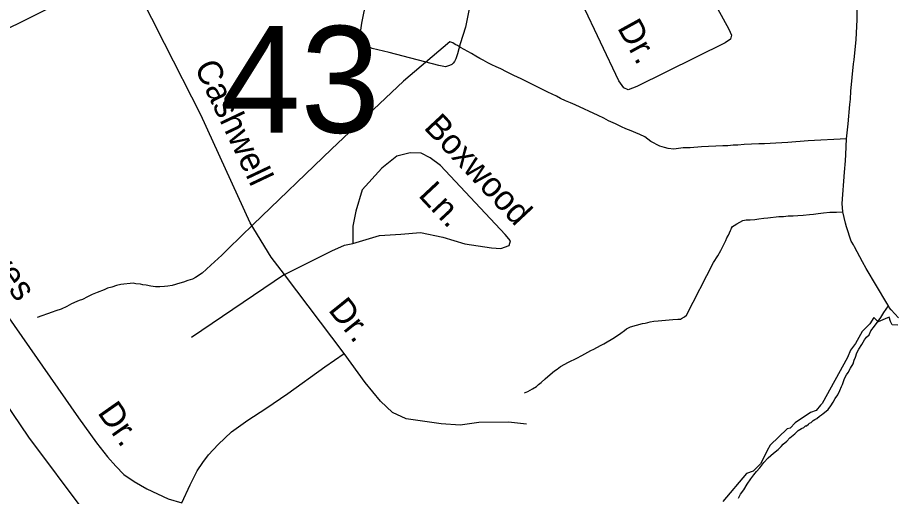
# Model space of a CAD drawing. Extents: x 2206922 to 2357709, y 510027 to 673830.
# Drawn here: x 2313861 to 2317222, y 590828 to 592670 of the extents above; entities that cross this region are included whole.
import ezdxf

# ---------------------------------------------------------------- set-up
doc = ezdxf.new("R2010")
doc.units = 0
for name, color, linetype in [('Exist Boundary Political City Limit New', 7, 'Continuous'), ('Exist Hydrographic Misc Water Feature', 7, 'Continuous'), ('Exist Road Non-System Type 51', 7, 'Continuous'), ('Exist Road Non-System Type 51 Label', 7, 'Continuous'), ('Exist Road Secondary Structure Standard Bridge Number Label', 7, 'Continuous'), ('Exist Road Secondary Type 51 Undivided 4 Lane Attributed', 7, 'Continuous'), ('Map Preparation Boundary City Limit Buffer Line', 7, 'Continuous')]:
    doc.layers.add(name, color=color, linetype=linetype)

msp = doc.modelspace()

# ---------------------------------------------------------------- linework, layer by layer
at = {"layer": 'Exist Boundary Political City Limit New'}
msp.add_lwpolyline([(2317242.5, 591487.4), (2317220.8, 591489.1), (2317213.5, 591501.4), (2317209.2, 591518.6), (2317193.2, 591511.9), (2317166.5, 591499.9), (2317149.8, 591516.5), (2317135, 591492.4), (2317105.2, 591462.6), (2317079.8, 591416.9), (2317060.8, 591391.2), (2317049.2, 591362.4), (2316951, 591186.6), (2316945, 591179.6), (2316927.8, 591158.9), (2316907, 591151.8), (2316848, 591112.2), (2316829, 591091.4), (2316817, 591088.4), (2316752, 591025.4), (2316740, 591005), (2316720.8, 590965.5), (2316714, 590953.8), (2316685.8, 590925.9), (2316661, 590917), (2316569.5, 590809)], dxfattribs=at)
at = {"layer": 'Exist Hydrographic Misc Water Feature'}
for points in [[(2317045.1, 592203.4), (2317051, 592261.7), (2317058.2, 592335.6), (2317059.8, 592355.7), (2317061.3, 592387.5), (2317072.3, 592491.7), (2317074, 592507.6), (2317081.6, 592585.6), (2317086.1, 592661.9), (2317086.1, 592691.6), (2317085.5, 592709.5), (2317080.7, 592777.5), (2317080.7, 592795.8), (2317076, 592851.6), (2317073.4, 592927.5), (2317073.2, 592941.3), (2317071.3, 592955.4), (2317068.7, 593021.4), (2317068, 593031.3), (2317071.3, 593165)], [(2317045.1, 592203.4), (2316897.2, 592196.1), (2316819.5, 592189.1), (2316773.8, 592186.7), (2316729.5, 592184), (2316707.8, 592184), (2316651.8, 592181.5), (2316628, 592179), (2316609.7, 592178.9), (2316589.6, 592176.6), (2316569.8, 592176.4), (2316487.9, 592173.3), (2316443.9, 592169), (2316434.2, 592168.8), (2316429.9, 592169), (2316424, 592168.7), (2316418, 592168.8), (2316381.9, 592164.5), (2316360.2, 592166.2), (2316345.8, 592169.9), (2316328.2, 592175.9), (2316293.8, 592193.6), (2316270, 592211), (2316251.5, 592221), (2316235.5, 592226.7), (2316217.3, 592234.7), (2316197.4, 592242.2), (2316181.2, 592250.3), (2316157.2, 592262), (2316131.2, 592273.6), (2316112.7, 592283.3), (2316090.6, 592293.1), (2316002.6, 592334.4), (2315984.3, 592342), (2315966.1, 592349.9), (2315946, 592359.5), (2315930.4, 592367.5), (2315913.8, 592375.3), (2315898.2, 592382.9), (2315823.6, 592420.1), (2315795.7, 592434), (2315767.4, 592447.6), (2315739.5, 592461.1), (2315717.2, 592473), (2315698.9, 592481), (2315682.9, 592488.7), (2315666.7, 592496.5), (2315648.9, 592506.4), (2315636.6, 592512.3), (2315620.8, 592522), (2315604.6, 592531.7), (2315590.6, 592539.5), (2315576.5, 592547.3), (2315562.1, 592555.2), (2315550.2, 592563), (2315542.4, 592567), (2315532.4, 592573), (2315521.9, 592577), (2315343.8, 592425), (2315066.5, 592164.2), (2314765.9, 591874.9), (2314671, 591782.1), (2314645.3, 591756), (2314603.7, 591717.6), (2314570.1, 591687), (2314544.7, 591671), (2314532.6, 591664.7), (2314514.5, 591658.5), (2314498.5, 591652.4), (2314484.8, 591648.4), (2314454.9, 591639.9), (2314438.7, 591637.4), (2314424.7, 591635.5), (2314406.9, 591635.3), (2314390.7, 591635.3), (2314373, 591636.8), (2314354.6, 591640.8), (2314342.7, 591642.6), (2314332.8, 591644.5), (2314314.8, 591646.4), (2314305, 591648.3), (2314257, 591643.7), (2314241, 591639.6), (2314222.9, 591633.4), (2314206.9, 591629.3), (2314193.2, 591622.9), (2314167.2, 591612.6), (2314147.3, 591604.7), (2314129.2, 591596.4), (2314109.8, 591586), (2314097.4, 591582.1), (2314088, 591577.9), (2314067.9, 591569.6), (2314050.1, 591559.7), (2314027.9, 591549.2), (2314008, 591542.9), (2313994.3, 591536.8), (2313936.5, 591516.4)], [(2317030.3, 591923.3), (2317028.1, 591955.3), (2317037.1, 592075.6), (2317040.6, 592119.3), (2317042, 592143.5), (2317045.1, 592203.4)], [(2315808.6, 591226.5), (2315820.7, 591232.8), (2315838.5, 591243), (2315854.3, 591251.2), (2315862.5, 591259.3), (2315871.8, 591267.2), (2315887.8, 591281.4), (2315915.2, 591305.7), (2315923.4, 591311.8), (2315933.5, 591318), (2315947, 591328.1), (2315977.4, 591344.6), (2316008.9, 591360.9), (2316028.8, 591370.9), (2316062.7, 591389.4), (2316074.8, 591395.6), (2316086.2, 591401.6), (2316102, 591409.8), (2316112.5, 591415.9), (2316153.9, 591440.1), (2316177.9, 591456.4), (2316191.8, 591466.8), (2316199.8, 591472.9), (2316207.6, 591476.6), (2316215.6, 591481.1), (2316261.4, 591493.2), (2316271.4, 591495.4), (2316281.3, 591497.6), (2316291.3, 591499.7), (2316305.2, 591502.1), (2316321.4, 591504.1), (2316377.4, 591508.7), (2316397.3, 591510.9), (2316401.2, 591510.8), (2316407.6, 591511), (2316410.8, 591512.9), (2316422.9, 591519.2), (2316430.7, 591525.3), (2316534.7, 591728.3), (2316550.5, 591754.3), (2316562.4, 591774.4), (2316581.9, 591812.8), (2316585.8, 591822.8), (2316591.7, 591832.9), (2316599.3, 591850.8), (2316601.5, 591856.9), (2316603, 591860.7), (2316607.5, 591867), (2316613.2, 591871), (2316623.3, 591877.2), (2316634.8, 591883.1), (2316646.9, 591889.5), (2316659.2, 591891.7), (2316675, 591891.7), (2316692.8, 591893.9), (2316708.8, 591895.9), (2316727, 591898.1), (2316742.6, 591900.6), (2316785.1, 591904.7), (2316802.5, 591904.9), (2316820.7, 591907.1), (2316840.2, 591907.3), (2316858.5, 591909.5), (2316878.6, 591909.7), (2316902.8, 591912.2), (2316918.3, 591914.3), (2316936.6, 591916.4), (2316956.5, 591918.7), (2316980.3, 591921.2), (2317006.3, 591921.3), (2317030.3, 591923.3)], [(2317206, 591561.5), (2317200.1, 591571.4), (2317120.7, 591704.6), (2317106.8, 591730.6), (2317075.8, 591788), (2317071.7, 591795.9), (2317065.8, 591806.1), (2317063.3, 591810.1), (2317045.1, 591865.6), (2317041, 591879.6), (2317030.3, 591923.3)], [(2316630.3, 590821.7), (2316638, 590838), (2316650.1, 590854), (2316663.5, 590875.9), (2316677.6, 590896.1), (2316689.5, 590912.2), (2316699.4, 590924.5), (2316711.5, 590938.5), (2316727, 590958.8), (2316744.5, 590976.9), (2316764.6, 590995), (2316782.2, 591009.3), (2316794.5, 591021.3), (2316802.1, 591029.5), (2316816, 591041.6), (2316827.9, 591053.6), (2316846, 591069.9), (2316859.3, 591082.1), (2316865.7, 591086), (2316871.8, 591090.4), (2316881.4, 591094.2), (2316887.2, 591100.6), (2316891.3, 591100.4), (2316899.1, 591106.5), (2316903.2, 591110.4), (2316909.5, 591112.7), (2316917.3, 591120.8), (2316923.1, 591124.8), (2316930.9, 591128.9), (2316940.7, 591137.2), (2316948.5, 591142.9), (2316954.8, 591147.2), (2316966.7, 591157.2), (2316974.5, 591163.3), (2316984.6, 591177.6), (2316994, 591191.6), (2317002, 591205.8), (2317011.9, 591219.7), (2317019.6, 591236), (2317025.8, 591251.7), (2317029.7, 591259.6), (2317037.1, 591282), (2317045.1, 591295.8), (2317050.8, 591305.9), (2317060.9, 591322.2), (2317070.3, 591338.3), (2317074.8, 591352.2), (2317080.1, 591364.4), (2317084, 591380.4), (2317092, 591394.6), (2317103.9, 591412.7), (2317113.8, 591430.6), (2317121.4, 591440.8), (2317131.6, 591450.7), (2317139, 591465), (2317153.1, 591483.1), (2317167.1, 591503.3), (2317176.5, 591517.3), (2317188.6, 591535.4), (2317206, 591561.5)], [(2317244.4, 591516.1), (2317216.3, 591545.8), (2317208.5, 591555.5), (2317206, 591561.5)], [(2313649.8, 591417.2), (2313694.3, 591357.8), (2313812, 591191.2), (2313903.3, 591056.2), (2314118.8, 590766.7), (2314386.4, 590385.8)]]:
    msp.add_lwpolyline(points, dxfattribs=at)
at = {"layer": 'Exist Road Non-System Type 51'}
for p, q in [((2314886.6, 591682.6), (2314529, 591439.5)), ((2315114.8, 591378.2), (2314886.6, 591682.6))]:
    msp.add_line(p, q, dxfattribs=at)
for points in [[(2316432.6, 592918.9), (2316592.7, 592625.9), (2316602.9, 592602), (2316599.5, 592586.7), (2316579.1, 592573.1), (2316240.2, 592404.4), (2316206.1, 592392.5), (2316189.1, 592399.3), (2316170.4, 592426.5), (2316029, 592724.7), (2315904.3, 592949.4)], [(2314886.6, 591682.6), (2314835.5, 591748.4), (2314753.8, 591880.2), (2314564.8, 592296.5), (2314425.1, 592570.2), (2314279.3, 592860.4)], [(2315603.3, 592743.4), (2315581.2, 592632.7), (2315560.8, 592569.7), (2315550.6, 592530.5), (2315543.7, 592511.7), (2315538.6, 592501.5), (2315533.5, 592494.7), (2315528.4, 592489.6), (2315519.9, 592486.2), (2315504.6, 592481.1), (2315479, 592486.2), (2315288.3, 592535.6), (2315223.6, 592550.9), (2315203.2, 592561.1), (2315194.7, 592569.7), (2315186.2, 592579.9), (2315181, 592596.9), (2315177.6, 592612.3), (2315182.7, 592648), (2315201.5, 592736.6)], [(2313253.8, 592329.8), (2313549.3, 591913.1), (2313906.9, 591400.9), (2314094.8, 591131.1), (2314164, 591034.6), (2314206, 590981.2), (2314237.8, 590944.8), (2314268.5, 590913), (2314308.2, 590885.8), (2314357, 590857.4), (2314439.9, 590819.9), (2314492.1, 590804)], [(2315149.1, 591801.4), (2315250.6, 591832.6), (2315332.7, 591837.5), (2315408.6, 591844.1), (2315494.6, 591825.2), (2315578.8, 591800), (2315681.1, 591785.1), (2315717, 591781.6), (2315748.9, 591793.9), (2315754.6, 591811.9), (2315734.4, 591835.7), (2315485.7, 592100.9), (2315445.5, 592130.5), (2315411.3, 592148.1), (2315369.3, 592149.6), (2315317.4, 592137.1), (2315260, 592090.4), (2315185, 592007.7), (2315159.9, 591925.5), (2315148.4, 591867.4), (2315149.1, 591801.4)], [(2314886.6, 591682.6), (2315067.4, 591772.5), (2315117.1, 591795.2), (2315149.1, 591801.4)], [(2314492.1, 590804), (2314523.9, 590873.3), (2314551.1, 590926.7), (2314572.7, 590959.6), (2314594.3, 590989.1), (2314631.7, 591028.9), (2314682.8, 591076.6), (2314745.3, 591122), (2314814.5, 591167.5), (2314899.6, 591224.3), (2315041.5, 591326.5), (2315114.8, 591378.2)], [(2315816.3, 591107), (2315746.2, 591114.2), (2315632.2, 591113), (2315560.4, 591102.3), (2315488.4, 591107.4), (2315353.9, 591127.4), (2315301.1, 591151.3), (2315255.1, 591195.6), (2315195.9, 591266.3), (2315114.8, 591378.2)]]:
    msp.add_lwpolyline(points, dxfattribs=at)
at = {"layer": 'Exist Road Secondary Type 51 Undivided 4 Lane Attributed'}
msp.add_lwpolyline([(2312063.2, 591697.8), (2312117.3, 591740.7), (2312195.8, 591790.8), (2312344.5, 591874.4), (2312541.7, 591974.8), (2312819.1, 592111.9), (2313110.6, 592261.5), (2313253.8, 592329.8), (2313418.1, 592422), (2313693.8, 592564.2), (2314006.3, 592719.6), (2314279.3, 592860.4), (2314505.1, 592974.6), (2314724.6, 593090), (2315196.8, 593324.1), (2315407.4, 593434.4), (2315603.2, 593544.7), (2315843.5, 593663.5), (2316007.5, 593751.4), (2316179.4, 593835.7), (2316404.1, 593956.9)], dxfattribs=at)
at = {"layer": 'Map Preparation Boundary City Limit Buffer Line'}
msp.add_lwpolyline([(2317242.5, 591487.4), (2317220.8, 591489.1), (2317213.5, 591501.4), (2317209.2, 591518.6), (2317193.2, 591511.9), (2317166.5, 591499.9), (2317149.8, 591516.5), (2317135, 591492.4), (2317105.2, 591462.6), (2317079.8, 591416.9), (2317060.8, 591391.2), (2317049.2, 591362.4), (2316951, 591186.6), (2316945, 591179.6), (2316927.8, 591158.9), (2316907, 591151.8), (2316848, 591112.2), (2316829, 591091.4), (2316817, 591088.4), (2316752, 591025.4), (2316740, 591005), (2316720.8, 590965.5), (2316714, 590953.8), (2316685.8, 590925.9), (2316661, 590917), (2316569.5, 590809)], dxfattribs=at)

# ---------------------------------------------------------------- texts
at = {"layer": 'Exist Road Non-System Type 51 Label'}
for s, rotation, p in [('Dr.', 298.869, (2316162.7, 592630.8)), ('Cashwell', 295.39, (2314538.6, 592480.7)), ('Boxwood', 313.1611, (2315418, 592245.1)), ('Ln.', 313.1611, (2315397, 591984.6)), ('Graves', 304.8396, (2313626.3, 591908.4)), ('Dr.', 308.8288, (2315051.5, 591544.9)), ('Dr.', 305.1024, (2314165.5, 591150.8))]:
    msp.add_text(s, height=95, rotation=rotation, dxfattribs=at).set_placement(p)
at = {"layer": 'Exist Road Secondary Structure Standard Bridge Number Label'}
msp.add_text('43', height=410.1, dxfattribs=at).set_placement((2314643, 592227.4))

doc.saveas('drawing.dxf')
